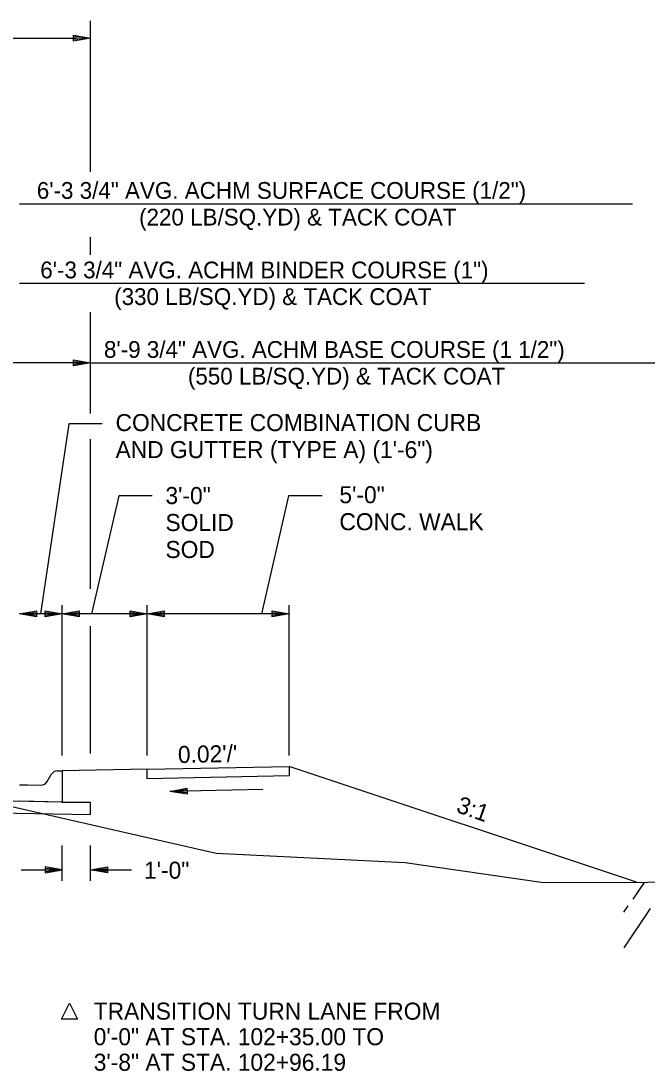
# Model space of a CAD drawing. Extents: x 1001270 to 1003428, y 1840152 to 1842912.
# Drawn here: x 1001371.87 to 1001393.92, y 1842442.49 to 1842479.47 of the extents above; entities that cross this region are included whole.
import ezdxf

# ---------------------------------------------------------------- set-up
doc = ezdxf.new("R2010")
doc.units = 0
for name, color, linetype in [('19', 7, 'Continuous'), ('20', 7, 'Continuous'), ('8', 7, 'Continuous')]:
    doc.layers.add(name, color=color, linetype=linetype)

# ---------------------------------------------------------------- blocks, each defined once
blk = doc.blocks.new('TM')
at = {"layer": '8'}
for p, q in [((-120.309, 21.181), (-119.787, -20.829)), ((0, 0), (-120.309, 21.181)), ((-31.382, 2.945), (-120.176, 10.512)), ((-119.787, -20.829), (0, 0)), ((-119.911, -10.826), (-31.307, -3.057))]:
    blk.add_line(p, q, dxfattribs=at)

msp = doc.modelspace()

# ---------------------------------------------------------------- linework, layer by layer
at = {"layer": '19'}
for p, q in [((1001374.315, 1842474.153), (1001374.315, 1842479.467)), ((1001326.678, 1842478.867), (1001373.822, 1842478.867)), ((1001373.715, 1842478.762), (1001373.715, 1842478.972)), ((1001373.715, 1842478.972), (1001374.315, 1842478.867)), ((1001373.715, 1842478.917), (1001374.155, 1842478.882)), ((1001374.315, 1842478.867), (1001373.715, 1842478.762)), ((1001374.155, 1842478.852), (1001373.715, 1842478.812)), ((1001371.815, 1842473.031), (1001393.405, 1842473.031)), ((1001374.315, 1842471.234), (1001374.315, 1842471.851)), ((1001371.815, 1842470.231), (1001391.713, 1842470.231)), ((1001374.315, 1842465.642), (1001374.315, 1842469.219)), ((1001374.315, 1842467.431), (1001365.315, 1842467.431)), ((1001373.715, 1842467.326), (1001373.715, 1842467.536)), ((1001373.715, 1842467.536), (1001374.315, 1842467.431)), ((1001373.715, 1842467.481), (1001374.155, 1842467.446)), ((1001374.315, 1842467.431), (1001373.715, 1842467.326)), ((1001374.155, 1842467.416), (1001373.715, 1842467.376)), ((1001374.315, 1842467.431), (1001394.601, 1842467.431)), ((1001373.546, 1842465.283), (1001372.558, 1842458.591)), ((1001374.725, 1842465.283), (1001373.546, 1842465.283)), ((1001374.315, 1842459.474), (1001374.315, 1842464.737)), ((1001375.31, 1842462.748), (1001374.354, 1842458.591)), ((1001376.489, 1842462.748), (1001375.31, 1842462.748)), ((1001381.292, 1842462.748), (1001380.336, 1842458.591)), ((1001382.471, 1842462.748), (1001381.292, 1842462.748)), ((1001373.315, 1842453.6), (1001373.315, 1842458.891)), ((1001376.315, 1842453.6), (1001376.315, 1842458.891)), ((1001381.315, 1842453.6), (1001381.315, 1842458.891)), ((1001371.815, 1842458.591), (1001372.415, 1842458.696)), ((1001381.315, 1842458.591), (1001371.815, 1842458.591)), ((1001372.415, 1842458.486), (1001371.815, 1842458.591)), ((1001371.975, 1842458.606), (1001372.415, 1842458.641)), ((1001372.415, 1842458.536), (1001371.975, 1842458.576)), ((1001372.415, 1842458.696), (1001372.415, 1842458.486)), ((1001372.715, 1842458.486), (1001372.715, 1842458.696)), ((1001372.715, 1842458.696), (1001373.315, 1842458.591)), ((1001372.715, 1842458.641), (1001373.155, 1842458.606)), ((1001373.315, 1842458.591), (1001372.715, 1842458.486)), ((1001373.155, 1842458.576), (1001372.715, 1842458.536)), ((1001373.315, 1842458.591), (1001373.915, 1842458.696)), ((1001373.915, 1842458.486), (1001373.315, 1842458.591)), ((1001373.475, 1842458.606), (1001373.915, 1842458.641)), ((1001373.915, 1842458.536), (1001373.475, 1842458.576)), ((1001373.915, 1842458.696), (1001373.915, 1842458.486)), ((1001375.715, 1842458.486), (1001375.715, 1842458.696)), ((1001375.715, 1842458.696), (1001376.315, 1842458.591)), ((1001375.715, 1842458.641), (1001376.155, 1842458.606)), ((1001376.315, 1842458.591), (1001375.715, 1842458.486)), ((1001376.155, 1842458.576), (1001375.715, 1842458.536)), ((1001376.315, 1842458.591), (1001376.915, 1842458.696)), ((1001376.915, 1842458.486), (1001376.315, 1842458.591)), ((1001376.475, 1842458.606), (1001376.915, 1842458.641)), ((1001376.915, 1842458.536), (1001376.475, 1842458.576)), ((1001376.915, 1842458.696), (1001376.915, 1842458.486)), ((1001380.715, 1842458.486), (1001380.715, 1842458.696)), ((1001380.715, 1842458.696), (1001381.315, 1842458.591)), ((1001380.715, 1842458.641), (1001381.155, 1842458.606)), ((1001381.315, 1842458.591), (1001380.715, 1842458.486)), ((1001381.155, 1842458.576), (1001380.715, 1842458.536)), ((1001374.315, 1842453.677), (1001374.315, 1842458.159)), ((1001373.149, 1842453.057), (1001373.315, 1842453.057)), ((1001376.316, 1842453.118), (1001373.315, 1842453.057)), ((1001373.315, 1842453.057), (1001373.315, 1842452.724)), ((1001376.316, 1842453.117), (1001381.315, 1842453.217)), ((1001376.316, 1842452.784), (1001376.316, 1842453.117)), ((1001376.316, 1842453.117), (1001376.316, 1842453.117)), ((1001381.315, 1842453.217), (1001381.315, 1842452.884)), ((1001393.552, 1842449.138), (1001381.315, 1842453.217)), ((1001372.786, 1842452.681), (1001372.932, 1842452.933)), ((1001373.315, 1842452.724), (1001373.315, 1842452.542)), ((1001381.315, 1842452.884), (1001376.316, 1842452.784)), ((1001371.815, 1842452.572), (1001372.099, 1842452.566)), ((1001372.099, 1842452.566), (1001372.099, 1842452.566)), ((1001372.099, 1842452.566), (1001372.099, 1842452.566)), ((1001372.099, 1842452.566), (1001372.565, 1842452.557)), ((1001373.315, 1842452.542), (1001373.315, 1842451.962)), ((1001373.822, 1842451.952), (1001365.322, 1842452.118)), ((1001373.315, 1842451.962), (1001371.815, 1842451.992)), ((1001373.315, 1842451.962), (1001374.315, 1842451.942)), ((1001374.315, 1842451.942), (1001373.822, 1842451.952)), ((1001374.315, 1842451.522), (1001374.315, 1842451.942)), ((1001374.315, 1842451.522), (1001374.315, 1842451.942)), ((1001365.322, 1842451.702), (1001374.315, 1842451.522)), ((1001365.322, 1842451.702), (1001374.315, 1842451.522)), ((1001373.315, 1842449.193), (1001373.315, 1842450.431)), ((1001374.315, 1842449.193), (1001374.315, 1842450.431)), ((1001372.715, 1842449.676), (1001372.715, 1842449.466)), ((1001373.315, 1842449.571), (1001372.715, 1842449.676)), ((1001372.715, 1842449.676), (1001372.715, 1842449.466)), ((1001373.315, 1842449.571), (1001372.715, 1842449.676)), ((1001374.315, 1842449.571), (1001374.915, 1842449.676)), ((1001374.315, 1842449.571), (1001374.915, 1842449.676)), ((1001374.915, 1842449.676), (1001374.915, 1842449.466)), ((1001374.915, 1842449.676), (1001374.915, 1842449.466)), ((1001371.866, 1842449.571), (1001373.315, 1842449.571)), ((1001371.866, 1842449.571), (1001373.315, 1842449.571)), ((1001373.155, 1842449.586), (1001372.715, 1842449.621)), ((1001373.155, 1842449.586), (1001372.715, 1842449.621)), ((1001372.715, 1842449.466), (1001373.315, 1842449.571)), ((1001372.715, 1842449.466), (1001373.315, 1842449.571)), ((1001372.715, 1842449.516), (1001373.155, 1842449.556)), ((1001372.715, 1842449.516), (1001373.155, 1842449.556)), ((1001374.915, 1842449.466), (1001374.315, 1842449.571)), ((1001374.315, 1842449.571), (1001375.764, 1842449.571)), ((1001374.915, 1842449.466), (1001374.315, 1842449.571)), ((1001374.315, 1842449.571), (1001375.764, 1842449.571)), ((1001374.475, 1842449.586), (1001374.915, 1842449.621)), ((1001374.475, 1842449.586), (1001374.915, 1842449.621)), ((1001374.915, 1842449.516), (1001374.475, 1842449.556)), ((1001374.915, 1842449.516), (1001374.475, 1842449.556)), ((1001393.111, 1842449.131), (1001405.316, 1842449.334)), ((1001393.437, 1842448.548), (1001393.829, 1842449.131)), ((1001393.098, 1842448.08), (1001393.252, 1842448.305)), ((1001393.12, 1842446.831), (1001394.046, 1842448.214))]:
    msp.add_line(p, q, dxfattribs=at)
msp.add_lwpolyline([(1001307.089, 1842451.448), (1001309.345, 1842452.592), (1001313.442, 1842451.352), (1001319.668, 1842449.953), (1001324.306, 1842450.525), (1001336.468, 1842452.081), (1001338.322, 1842452.103), (1001353.416, 1842452.58), (1001368.322, 1842452.145), (1001370.856, 1842451.957), (1001378.743, 1842450.157), (1001385.4, 1842449.839), (1001390.193, 1842449.142), (1001393.111, 1842449.131)], dxfattribs=at)
msp.add_lwpolyline([(1001373.294, 1842444.319), (1001373.575, 1842444.882), (1001373.856, 1842444.319)], close=True, dxfattribs=at)
for centre, start, end in [((1001373.149, 1842452.807), 90, 149.8381), ((1001372.57, 1842452.807), 268.8542, 329.8365)]:
    msp.add_arc(centre, 0.25, start, end, dxfattribs=at)
at = {"layer": '20'}
msp.add_line((1001380.384, 1842452.402), (1001377.113, 1842452.337), dxfattribs=at)

# ---------------------------------------------------------------- block references
at = {"layer": '19', "xscale": 0.0050063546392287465, "yscale": -0.0050063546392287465, "rotation": -178.8781640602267}
msp.add_blockref('TM', (1001377.113, 1842452.335), dxfattribs=at)

# ---------------------------------------------------------------- texts
at = {"layer": '19'}
for s, height, p in [('6\'-3 3/4" AVG. ACHM SURFACE COURSE (1/2")', 0.59001, (1001372.423, 1842473.205)), ('(220 LB/SQ.YD) & TACK COAT', 0.59001, (1001376.026, 1842472.265)), ('6\'-3 3/4" AVG. ACHM BINDER COURSE (1")', 0.59001, (1001372.545, 1842470.405)), ('(330 LB/SQ.YD) & TACK COAT', 0.59001, (1001375.149, 1842469.465)), ('8\'-9 3/4" AVG. ACHM BASE COURSE (1 1/2")', 0.59001, (1001374.789, 1842467.605)), ('(550 LB/SQ.YD) & TACK COAT', 0.59001, (1001377.746, 1842466.665)), ('CONCRETE COMBINATION CURB', 0.6, (1001375.197, 1842465.024)), ('AND GUTTER (TYPE A) (1\'-6")', 0.6, (1001375.197, 1842464.074)), ('3\'-0"', 0.6, (1001376.955, 1842462.456)), ('5\'-0"', 0.6, (1001383.083, 1842462.484)), ('SOLID ', 0.6, (1001376.955, 1842461.506)), ('CONC. WALK', 0.6, (1001383.083, 1842461.534)), ('SOD', 0.6, (1001376.955, 1842460.556))]:
    msp.add_text(s, height=height, dxfattribs=at).set_placement(p)
for s, rotation, p in [("0.02'/'", 1.1419, (1001377.4, 1842453.334)), ('3:1', 340.4943, (1001387.166, 1842451.62)), ('1\'-0"', 360, (1001376.199, 1842449.263)), ('TRANSITION TURN LANE FROM', 359.9954, (1001374.428, 1842444.3)), ('0\'-0" AT STA. 102+35.00 TO', 359.9954, (1001374.428, 1842443.4)), ('3\'-8" AT STA. 102+96.19', 359.9954, (1001374.428, 1842442.5))]:
    msp.add_text(s, height=0.6, rotation=rotation, dxfattribs=at).set_placement(p)

doc.saveas('drawing.dxf')
